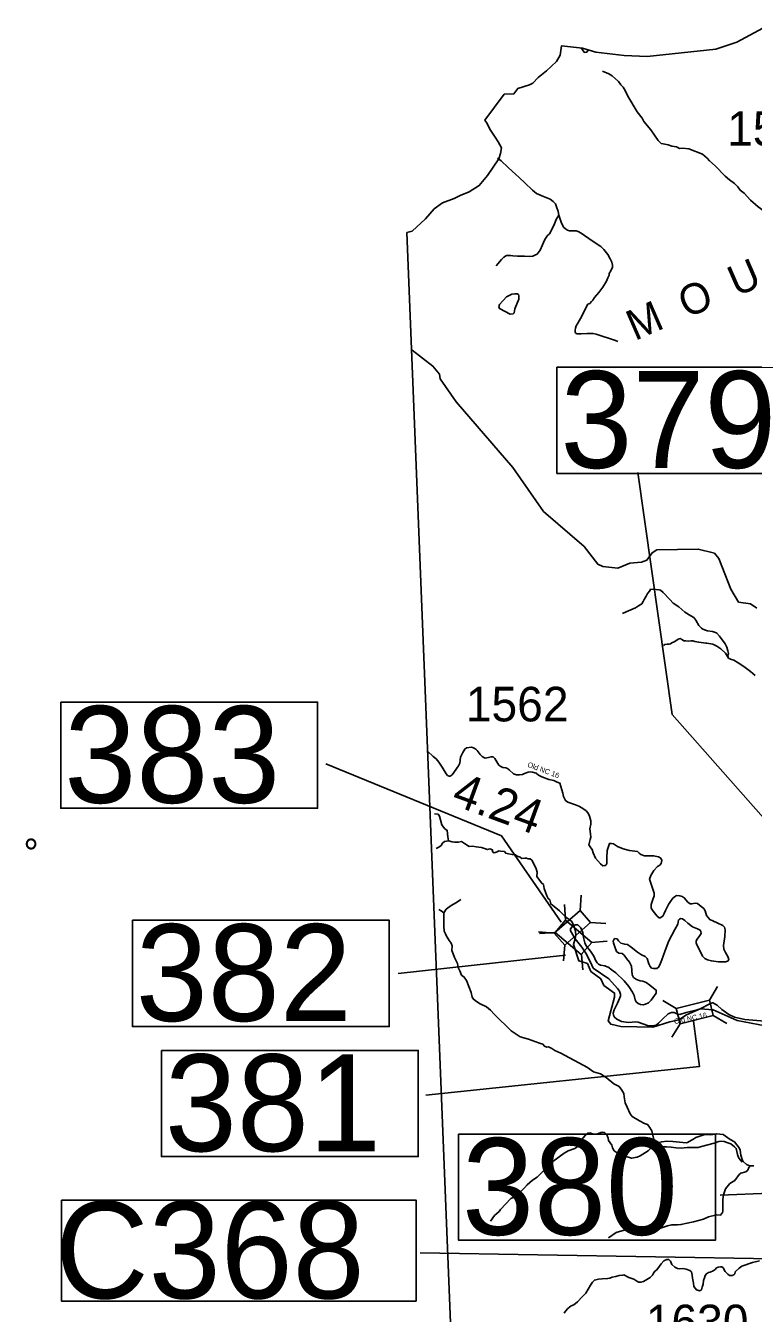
# Model space of a CAD drawing. Extents: x 1248224 to 1454986, y 825081 to 985870.
# Drawn here: x 1297629 to 1308155, y 942316 to 960937 of the extents above; entities that cross this region are included whole.
import ezdxf

# ---------------------------------------------------------------- set-up
doc = ezdxf.new("R2010")
doc.units = 0
for name, color, linetype in [('Exist Boundary Political CountyLine', 7, 'Continuous'), ('Exist Geographical Mountain Summit Label', 7, 'Continuous'), ('Exist Hydrographic Creek Single Shore', 7, 'Continuous'), ('Exist Hydrographic Misc Water Feature', 7, 'Continuous'), ('Exist Road Non-System Type 51', 7, 'Continuous'), ('Exist Road Secondary Mileage Hundredths English Label', 7, 'Continuous'), ('Exist Road Secondary Structure Culvert Number Label', 7, 'Continuous'), ('Exist Road Secondary Structure Standard Bridge CELL', 7, 'Continuous'), ('Exist Road Secondary Structure Standard Bridge Number Label', 7, 'Continuous'), ('Exist Road Secondary Type 41 Attributed', 7, 'Continuous'), ('Exist Road Secondary Type 51 Attributed', 7, 'Continuous'), ('Exist Road Secondary Type 51 Label', 7, 'Continuous'), ('Exist Road Secondary Type 51 Number Label', 7, 'Continuous'), ('Map Preparation Boundary City Limit Buffer Line', 7, 'Continuous')]:
    doc.layers.add(name, color=color, linetype=linetype)

msp = doc.modelspace()

# ---------------------------------------------------------------- linework, layer by layer
at = {"layer": 'Exist Boundary Political CountyLine'}
for points in [[(1303141, 957949), (1303219, 957964), (1303411, 958146), (1303540, 958290), (1303658, 958374), (1303830, 958440), (1303913, 958484), (1304043, 958535), (1304190, 958625), (1304309, 958772), (1304474, 959013), (1304500, 959091), (1304510, 959171), (1304466, 959260), (1304420, 959324), (1304345, 959442), (1304304, 959521), (1304273, 959570), (1304553, 959949), (1304691, 959954), (1304748, 960029), (1304917, 960083), (1304965, 960105), (1305042, 960189), (1305162, 960285), (1305310, 960419), (1305363, 960512), (1305380, 960645), (1305685, 960615), (1305876, 960556), (1306288, 960506), (1306618, 960494), (1307615, 960597), (1307919, 960699), (1308358, 960937)], [(1303813, 941214), (1303141, 957949)]]:
    msp.add_lwpolyline(points, dxfattribs=at)
at = {"layer": 'Exist Hydrographic Creek Single Shore'}
for points in [[(1308207, 952513), (1308117, 952574), (1307942, 952601), (1307830, 952787), (1307657, 953233), (1307592, 953310), (1307360, 953367), (1306759, 953356), (1306691, 953315), (1306614, 953208), (1306538, 953177), (1306371, 953164), (1306194, 953092), (1305978, 953116), (1305904, 953150), (1305709, 953404), (1305121, 953911), (1304677, 954547), (1303857, 955499), (1303623, 955829), (1303616, 955898), (1303519, 956015), (1303222, 956245)], [(1308427, 946456), (1307923, 946551), (1307573, 946703), (1307388, 946720), (1307188, 946630), (1307076, 946561), (1306950, 946531), (1306700, 946452), (1306240, 946463), (1306093, 946496), (1306056, 946546), (1306147, 946887), (1306149, 946946), (1305995, 947058), (1305949, 947151), (1305806, 947259), (1305755, 947376), (1305632, 947413), (1305554, 947647), (1305578, 947729), (1305590, 947792), (1305576, 947861), (1305559, 947921), (1305528, 947982), (1305438, 948051), (1305350, 948138), (1305275, 948197), (1305226, 948235), (1305211, 948294), (1305187, 948314), (1305167, 948351), (1305128, 948459), (1305118, 948516), (1305089, 948540), (1305024, 948632), (1305028, 948696), (1305012, 948742), (1304978, 948814), (1304949, 948867), (1304927, 948888), (1304896, 948889), (1304873, 948899), (1304850, 948898), (1304808, 948893), (1304783, 948912), (1304740, 948929), (1304714, 948944), (1304665, 948952), (1304615, 948960), (1304573, 948968), (1304555, 948996), (1304499, 948997), (1304475, 949003), (1304449, 948988), (1304406, 948973), (1304384, 948988), (1304383, 949017), (1304346, 949033), (1304309, 949023), (1304224, 949052), (1304146, 949062), (1304093, 949069), (1304044, 949066), (1303975, 949108), (1303934, 949140), (1303888, 949131), (1303835, 949127), (1303797, 949135), (1303744, 949150), (1303738, 949208), (1303727, 949298), (1303689, 949329), (1303649, 949378), (1303614, 949504), (1303594, 949535), (1303541, 949538)]]:
    msp.add_lwpolyline(points, dxfattribs=at)
at = {"layer": 'Exist Hydrographic Misc Water Feature'}
for points in [[(1305665, 960617), (1305695, 960573), (1305711, 960550), (1305737, 960553)], [(1305737, 960553), (1305745, 960553), (1305761, 960574), (1305754, 960593)], [(1305976, 960278), (1306067, 960243), (1306114, 960214), (1306206, 960132), (1306241, 960084), (1306273, 960047), (1306300, 960002), (1306342, 959917), (1306474, 959690), (1306546, 959600), (1306573, 959551), (1306671, 959431), (1306781, 959276), (1306824, 959235), (1306852, 959227), (1306924, 959213), (1306979, 959196), (1307043, 959186), (1307087, 959163), (1307131, 959166), (1307225, 959155), (1307419, 959081), (1307490, 959020), (1307521, 958983), (1307605, 958911), (1307750, 958762), (1307813, 958708), (1307885, 958656), (1307932, 958607), (1307967, 958558), (1308022, 958516)], [(1308022, 958516), (1308116, 958414), (1308224, 958316), (1308314, 958254), (1308397, 958206), (1308425, 958197), (1308514, 958123), (1308556, 958054), (1308575, 958006), (1308602, 957965), (1308692, 957775), (1308707, 957758)], [(1304640, 956765), (1304680, 956768), (1304696, 956784), (1304705, 956843), (1304761, 956984), (1304764, 957032), (1304756, 957048), (1304740, 957061), (1304708, 957062), (1304664, 957053), (1304632, 957041), (1304587, 957014), (1304483, 956903), (1304474, 956871), (1304485, 956846), (1304640, 956765)], [(1303565, 949038), (1303608, 949058), (1303639, 949082), (1303659, 949114), (1303688, 949137), (1303744, 949150)], [(1304355, 943649), (1304413, 943731), (1304477, 943786), (1304497, 943816), (1304649, 943978), (1304728, 944008), (1304748, 944024), (1304794, 944079), (1304845, 944128), (1304884, 944175), (1304960, 944241), (1305029, 944285), (1305148, 944407), (1305168, 944437), (1305217, 944467), (1305256, 944510), (1305419, 944629), (1305476, 944664), (1305573, 944699), (1305601, 944719), (1305641, 944790), (1305721, 944888), (1305760, 944921), (1305774, 944923)], [(1305774, 944923), (1305792, 944924), (1305844, 944907), (1305892, 944906), (1305948, 944931), (1305969, 944934), (1306004, 944930), (1306040, 944889), (1306055, 944848), (1306058, 944816), (1306108, 944747), (1306117, 944707), (1306144, 944666), (1306184, 944637), (1306251, 944607), (1306303, 944586), (1306394, 944558), (1306474, 944572), (1306519, 944591), (1306633, 944663), (1306733, 944760), (1306790, 944785), (1306830, 944796), (1306906, 944806), (1306990, 944802), (1307186, 944782), (1307202, 944785), (1307295, 944837), (1307324, 944860), (1307441, 944896), (1307497, 944902), (1307541, 944897), (1307621, 944912), (1307721, 944899), (1307819, 944829), (1307883, 944795), (1307953, 944710), (1307966, 944674), (1307976, 944601), (1307995, 944541), (1308010, 944513), (1308057, 944467), (1308105, 944450), (1308109, 944446)], [(1306061, 943405), (1306173, 943484), (1306423, 943556), (1306491, 943563), (1306707, 943552), (1306799, 943542), (1306912, 943581), (1306976, 943596), (1307060, 943594), (1307108, 943598), (1307289, 943638), (1307434, 943677), (1307509, 943711), (1307630, 943739), (1307682, 943737), (1307711, 943773), (1307715, 943793), (1307713, 943963), (1307723, 944027), (1307753, 944114), (1307815, 944191), (1307890, 944237), (1307952, 944323), (1307976, 944341), (1308045, 944359), (1308077, 944387), (1308090, 944422), (1308109, 944446)], [(1308109, 944446), (1308165, 944450)]]:
    msp.add_lwpolyline(points, dxfattribs=at)
at = {"layer": 'Exist Road Non-System Type 51'}
for points in [[(1304456, 959022), (1304509, 958983), (1304608, 958886), (1304772, 958739), (1304852, 958667), (1304960, 958561), (1305019, 958510), (1305052, 958494), (1305119, 958469), (1305215, 958431), (1305262, 958396), (1305293, 958359), (1305309, 958316), (1305333, 958251), (1305342, 958196), (1305375, 958097), (1305409, 958026), (1305436, 958001), (1305465, 957979), (1305495, 957973), (1305540, 957971), (1305593, 957969), (1305622, 957963), (1305667, 957936), (1305824, 957824), (1305949, 957743), (1305994, 957701), (1306051, 957627), (1306086, 957566), (1306108, 957517), (1306120, 957474), (1306116, 957446), (1306094, 957390), (1306072, 957356), (1306069, 957331), (1306049, 957293), (1306032, 957243), (1305979, 957157), (1305920, 957078), (1305857, 957008), (1305832, 956970), (1305814, 956949), (1305788, 956919), (1305763, 956908), (1305655, 956702), (1305618, 956636), (1305593, 956595), (1305585, 956565), (1305578, 956534), (1305578, 956505), (1305589, 956493), (1305595, 956485), (1305607, 956481), (1305664, 956479), (1305750, 956485), (1305787, 956487), (1305838, 956485), (1305881, 956477), (1306162, 956385), (1306195, 956369)], [(1304433, 957465), (1304513, 957557), (1304544, 957592), (1304586, 957612), (1304641, 957616), (1304674, 957610), (1304744, 957604), (1304844, 957606), (1304923, 957600), (1304964, 957602), (1304995, 957618), (1305027, 957635), (1305072, 957692), (1305105, 957767), (1305134, 957835), (1305175, 957897), (1305205, 957929), (1305244, 958001), (1305281, 958070), (1305305, 958133), (1305342, 958196)], [(1307798, 951792), (1307787, 951828), (1307793, 951845), (1307796, 951858), (1307789, 951895), (1307770, 951951), (1307746, 951999), (1307667, 952109), (1307628, 952152), (1307609, 952160), (1307564, 952178), (1307494, 952188), (1307462, 952195), (1307426, 952209), (1307404, 952222), (1307367, 952261), (1307323, 952341), (1307293, 952378), (1307251, 952402), (1307163, 952456), (1307080, 952535), (1306998, 952585), (1306946, 952639), (1306852, 952738), (1306815, 952774), (1306791, 952781), (1306749, 952784), (1306670, 952787), (1306658, 952762), (1306625, 952727), (1306604, 952688), (1306575, 952640), (1306563, 952610), (1306541, 952577), (1306496, 952549), (1306449, 952520), (1306383, 952489), (1306314, 952462), (1306261, 952436)], [(1307467, 952009), (1307367, 952020), (1307311, 952031), (1307279, 952039), (1307255, 952039), (1307217, 952038), (1307178, 952040), (1307150, 952043), (1307130, 952056), (1307114, 952067), (1307101, 952075), (1307082, 952069), (1307068, 952063), (1307036, 952042), (1307009, 952029), (1306975, 952013), (1306955, 951999), (1306938, 951994), (1306911, 951991), (1306875, 951986), (1306854, 951975)], [(1303925, 948302), (1303862, 948257), (1303783, 948214), (1303713, 948159), (1303677, 948106)], [(1303677, 948106), (1303639, 948135), (1303606, 948157)], [(1303677, 948106), (1303677, 948055), (1303677, 947913), (1303684, 947842), (1303700, 947805), (1303713, 947780), (1303753, 947709), (1303783, 947669), (1303798, 947628), (1303795, 947562), (1303812, 947516), (1303834, 947462), (1303874, 947373), (1303885, 947317), (1303909, 947267), (1303935, 947206), (1303974, 947178), (1304004, 947129), (1304072, 946954), (1304087, 946888), (1304106, 946858), (1304149, 946826), (1304203, 946793), (1304295, 946748), (1304352, 946700), (1304412, 946637), (1304654, 946400), (1304781, 946313), (1304901, 946278), (1305061, 946224), (1305109, 946207), (1305134, 946180), (1305168, 946164), (1305194, 946168), (1305242, 946146), (1305283, 946117), (1305369, 946076), (1305756, 945871), (1305844, 945810), (1305946, 945777), (1306029, 945725), (1306137, 945634), (1306213, 945594), (1306255, 945543), (1306284, 945492), (1306287, 945444), (1306303, 945360), (1306331, 945295), (1306376, 945201), (1306405, 945160), (1306507, 945100), (1306580, 945062), (1306627, 945044), (1306646, 945024), (1306689, 944955), (1306704, 944890), (1306714, 944831), (1306720, 944795), (1306726, 944763), (1306758, 944714), (1306803, 944713), (1306834, 944722), (1306901, 944725), (1306965, 944720), (1307041, 944707), (1307114, 944704), (1307197, 944711), (1307283, 944713), (1307358, 944714), (1307406, 944726), (1307587, 944777), (1307659, 944800), (1307685, 944804), (1307735, 944800), (1307774, 944785), (1307832, 944766), (1307884, 944725), (1307908, 944700), (1307927, 944611), (1307948, 944559), (1307971, 944529), (1307992, 944502)], [(1308243, 943073), (1308145, 943048), (1307988, 942997), (1307950, 942968), (1307895, 942915), (1307887, 942886), (1307873, 942872), (1307851, 942861), (1307811, 942864), (1307786, 942880), (1307749, 942921), (1307720, 942971), (1307702, 942987), (1307679, 942987), (1307647, 942985), (1307624, 942974), (1307603, 942948), (1307574, 942930), (1307533, 942912), (1307505, 942904), (1307478, 942887), (1307458, 942863), (1307449, 942828), (1307437, 942790), (1307428, 942736), (1307417, 942691), (1307405, 942657), (1307375, 942642), (1307332, 942657), (1307295, 942704), (1307291, 942753), (1307277, 942825), (1307269, 942869), (1307259, 942913), (1307239, 942933), (1307186, 942952), (1307134, 942962), (1307091, 942959), (1307057, 942964), (1307019, 942982), (1306977, 943022), (1306957, 943069), (1306934, 943092), (1306902, 943093), (1306859, 943074), (1306823, 943029), (1306774, 942962), (1306754, 942941), (1306733, 942926), (1306713, 942897), (1306696, 942868), (1306661, 942834), (1306614, 942804), (1306566, 942776), (1306530, 942765), (1306501, 942768), (1306472, 942782), (1306426, 942808), (1306353, 942831), (1306283, 942871), (1306270, 942869), (1306217, 942860), (1306168, 942848), (1306115, 942840), (1306078, 942823), (1306048, 942817), (1305968, 942813), (1305914, 942808), (1305857, 942797), (1305831, 942767), (1305798, 942724), (1305734, 942605), (1305679, 942553), (1305613, 942483), (1305557, 942440), (1305519, 942421), (1305473, 942383), (1305437, 942345), (1305417, 942315)]]:
    msp.add_lwpolyline(points, dxfattribs=at)
at = {"layer": 'Exist Road Secondary Structure Culvert Number Label'}
msp.add_lwpolyline([(1312146, 944774), (1312176, 944028), (1310146, 943073), (1303338, 943192)], dxfattribs=at)
msp.add_lwpolyline([(1298145, 943952), (1303276, 943952), (1303276, 942492), (1298145, 942492)], close=True, dxfattribs=at)
at = {"layer": 'Exist Road Secondary Structure Standard Bridge CELL'}
for p, q in [((1305650, 948139), (1305666, 948365)), ((1305422, 948227), (1305440, 948002)), ((1305049, 947831), (1305275, 947815)), ((1305064, 947808), (1305290, 947825)), ((1305799, 947968), (1306024, 947952)), ((1305411, 947415), (1305427, 947640)), ((1305816, 947679), (1306042, 947697)), ((1305669, 947507), (1305687, 947281)), ((1307637, 947041), (1307520, 946846)), ((1307040, 946722), (1306846, 946838)), ((1307095, 946502), (1306979, 946308)), ((1307771, 946505), (1307576, 946622))]:
    msp.add_line(p, q, dxfattribs=at)
for points in [[(1305275, 947815), (1305650, 948140), (1305801, 947965), (1305427, 947640)], [(1305440, 948002), (1305817, 947680), (1305667, 947504), (1305290, 947825)], [(1307576, 946622), (1307096, 946501), (1307039, 946726), (1307520, 946846)]]:
    msp.add_lwpolyline(points, close=True, dxfattribs=at)
at = {"layer": 'Exist Road Secondary Structure Standard Bridge Number Label'}
msp.add_line((1305436, 947497), (1303018, 947232), dxfattribs=at)
for points in [[(1305314, 956000), (1309030, 956000), (1309030, 954463), (1305314, 954463)], [(1298137, 951156), (1301852, 951156), (1301852, 949619), (1298137, 949619)], [(1299172, 948000), (1302888, 948000), (1302888, 946463), (1299172, 946463)], [(1299592, 946117), (1303308, 946117), (1303308, 944581), (1299592, 944581)], [(1303891, 944908), (1307607, 944908), (1307607, 943371), (1303891, 943371)]]:
    msp.add_lwpolyline(points, close=True, dxfattribs=at)
for points in [[(1311436, 945141), (1311012, 946414), (1306982, 950975), (1306487, 954475)], [(1305374, 947971), (1304510, 949223), (1301970, 950264)], [(1307288, 946540), (1307377, 945885), (1303416, 945468)], [(1310571, 944911), (1310551, 944139), (1307678, 944024)]]:
    msp.add_lwpolyline(points, dxfattribs=at)
at = {"layer": 'Exist Road Secondary Type 41 Attributed'}
for points in [[(1304324, 950354), (1304278, 950346), (1304256, 950354), (1304235, 950368), (1304203, 950398), (1304187, 950417), (1304158, 950456), (1304140, 950476), (1304109, 950494), (1304079, 950501), (1304005, 950495), (1303982, 950476), (1303952, 950426), (1303920, 950360), (1303915, 950313), (1303912, 950270), (1303890, 950231), (1303798, 950101), (1303772, 950086), (1303756, 950084), (1303733, 950093), (1303713, 950116), (1303654, 950213), (1303605, 950287), (1303567, 950335), (1303526, 950368), (1303443, 950445)], [(1306036, 948909), (1306037, 948823), (1306029, 948802), (1306014, 948790), (1305977, 948788), (1305943, 948815), (1305874, 948897), (1305838, 948973), (1305824, 949021), (1305806, 949046), (1305775, 949091), (1305794, 949167), (1305805, 949201), (1305801, 949251), (1305788, 949322), (1305804, 949390), (1305805, 949440), (1305787, 949503), (1305767, 949547), (1305735, 949583), (1305676, 949626), (1305629, 949648), (1305583, 949669), (1305473, 949708), (1305437, 949731), (1305411, 949788), (1305401, 949840), (1305356, 949983), (1305320, 949997), (1305270, 950021), (1305197, 950037), (1305095, 950075), (1305049, 950099), (1305012, 950127), (1304962, 950144), (1304935, 950146), (1304896, 950142), (1304847, 950123), (1304814, 950107), (1304774, 950103), (1304727, 950103), (1304685, 950116), (1304621, 950175), (1304600, 950196), (1304574, 950205), (1304531, 950209), (1304503, 950222), (1304473, 950244), (1304416, 950341), (1304390, 950365), (1304361, 950365), (1304324, 950354)], [(1307346, 948240), (1307318, 948246), (1307263, 948235), (1307242, 948239), (1307209, 948263), (1307157, 948325), (1307128, 948345), (1307093, 948355), (1307044, 948357), (1307030, 948349), (1306991, 948318), (1306955, 948273), (1306929, 948229), (1306908, 948189), (1306885, 948143), (1306866, 948097), (1306846, 948061), (1306810, 948034), (1306792, 948037), (1306766, 948060), (1306708, 948130), (1306677, 948176), (1306678, 948226), (1306703, 948302), (1306720, 948354), (1306720, 948392), (1306703, 948451), (1306655, 948595), (1306672, 948649), (1306715, 948720), (1306769, 948779), (1306805, 948797), (1306823, 948823), (1306831, 948864), (1306819, 948896), (1306785, 948919), (1306713, 948932), (1306581, 948933), (1306527, 948949), (1306505, 948968), (1306479, 948993), (1306440, 948999), (1306364, 949009), (1306271, 949035), (1306191, 949068), (1306135, 949104), (1306103, 949112), (1306073, 949111), (1306066, 949079), (1306042, 949010), (1306036, 948909)], [(1306064, 947318), (1306100, 947289), (1306168, 947239), (1306285, 947126), (1306354, 947040), (1306410, 946959), (1306431, 946913), (1306447, 946847), (1306461, 946818), (1306490, 946797), (1306521, 946781), (1306561, 946779), (1306597, 946784), (1306639, 946805), (1306676, 946845), (1306752, 946944), (1306749, 946990), (1306711, 947018), (1306656, 947061), (1306606, 947102), (1306557, 947119), (1306517, 947125), (1306464, 947142), (1306422, 947174), (1306405, 947210), (1306392, 947335), (1306364, 947394), (1306321, 947448), (1306288, 947493), (1306258, 947517), (1306210, 947526), (1306177, 947549), (1306157, 947602), (1306132, 947674), (1306127, 947699), (1306136, 947719), (1306149, 947735), (1306185, 947730), (1306206, 947703), (1306238, 947669), (1306295, 947653), (1306337, 947649), (1306388, 947610), (1306479, 947540), (1306536, 947501), (1306589, 947477), (1306619, 947445), (1306645, 947370), (1306665, 947332), (1306684, 947307), (1306715, 947300), (1306761, 947303), (1306784, 947319), (1306802, 947356), (1306834, 947429), (1306881, 947561), (1306931, 947702), (1307022, 947868), (1307063, 947945), (1307067, 947974), (1307073, 948002), (1307087, 948017), (1307106, 948023), (1307130, 948020), (1307165, 947994), (1307209, 947957), (1307274, 947903), (1307350, 947875), (1307385, 947856), (1307397, 947839), (1307403, 947807), (1307384, 947780), (1307344, 947724), (1307330, 947700), (1307330, 947674), (1307340, 947644), (1307360, 947611), (1307419, 947481), (1307455, 947447), (1307492, 947428), (1307550, 947411), (1307654, 947399), (1307758, 947398), (1307791, 947411), (1307801, 947434), (1307786, 947474), (1307753, 947533), (1307730, 947583), (1307726, 947636), (1307742, 947764), (1307748, 947860), (1307739, 947899), (1307713, 947923), (1307634, 947963), (1307526, 948012), (1307500, 948041), (1307478, 948067), (1307461, 948138), (1307442, 948169), (1307402, 948200), (1307346, 948240)], [(1307388, 946720), (1307342, 946703), (1307184, 946668), (1307094, 946637), (1307057, 946641), (1307011, 946667), (1306972, 946667), (1306926, 946648), (1306840, 946569), (1306784, 946510), (1306748, 946483), (1306692, 946473), (1306623, 946476), (1306492, 946526), (1306454, 946529), (1306348, 946521), (1306250, 946535), (1306183, 946569), (1306148, 946598), (1306132, 946626), (1306129, 946658), (1306142, 946704), (1306193, 946799), (1306235, 946900), (1306232, 946930), (1306219, 946976), (1306193, 947013), (1306064, 947151), (1305837, 947309), (1305817, 947351), (1305787, 947423), (1305732, 947525), (1305673, 947612), (1305578, 947729), (1305523, 947822), (1305513, 947848), (1305513, 947877), (1305528, 947901), (1305559, 947921), (1305583, 947932), (1305617, 947933), (1305638, 947916), (1305662, 947888), (1305688, 947822), (1305701, 947749), (1305718, 947672), (1305739, 947631), (1305800, 947551), (1305848, 947479), (1305876, 947412), (1305897, 947383), (1305916, 947366), (1305947, 947352), (1306006, 947342), (1306064, 947318)], [(1308321, 946542), (1308033, 946566), (1307881, 946596), (1307800, 946635), (1307702, 946710), (1307631, 946772), (1307572, 946806), (1307565, 946804), (1307536, 946797), (1307388, 946720)]]:
    msp.add_lwpolyline(points, dxfattribs=at)
at = {"layer": 'Exist Road Secondary Type 51 Attributed'}
msp.add_lwpolyline([(1308184, 951541), (1308116, 951597), (1308017, 951669), (1307938, 951724), (1307875, 951762), (1307826, 951775), (1307798, 951792), (1307752, 951861), (1307687, 951926), (1307630, 951966), (1307570, 951992), (1307484, 952007), (1307467, 952009)], dxfattribs=at)

# ---------------------------------------------------------------- texts
at = {"layer": 'Exist Geographical Mountain Summit Label'}
msp.add_text('M  O  U  N  T  A  I  N  S', height=440, rotation=23.4784, dxfattribs=at).set_placement((1306442, 956376))
at = {"layer": 'Exist Road Secondary Mileage Hundredths English Label'}
msp.add_text('4.24', height=500, rotation=339.8721, dxfattribs=at).set_placement((1303769, 949681))
at = {"layer": 'Exist Road Secondary Structure Culvert Number Label'}
msp.add_text('C368', height=1400, dxfattribs=at).set_placement((1298056, 942531))
at = {"layer": 'Exist Road Secondary Structure Standard Bridge Number Label'}
for s, p in [('379', (1305365, 954542)), ('383', (1298187, 949698)), ('382', (1299222, 946543)), ('381', (1299643, 944660)), ('380', (1303941, 943450))]:
    msp.add_text(s, height=1400, dxfattribs=at).set_placement(p)
at = {"layer": 'Exist Road Secondary Type 51 Label'}
for rotation, p in [(339.429, (1304880, 950222)), (11.4597, (1307016, 946498))]:
    msp.add_text('Old NC 16', height=75, rotation=rotation, dxfattribs=at).set_placement(p)
at = {"layer": 'Exist Road Secondary Type 51 Number Label'}
for s, p in [('1566', (1307776, 959201)), ('1562', (1303995, 950876)), ('1630', (1306599, 941940))]:
    msp.add_text(s, height=500, dxfattribs=at).set_placement(p)
at = {"layer": 'Map Preparation Boundary City Limit Buffer Line'}
msp.add_text('°', height=410, dxfattribs=at).set_placement((1297597, 948770))

doc.saveas('drawing.dxf')
